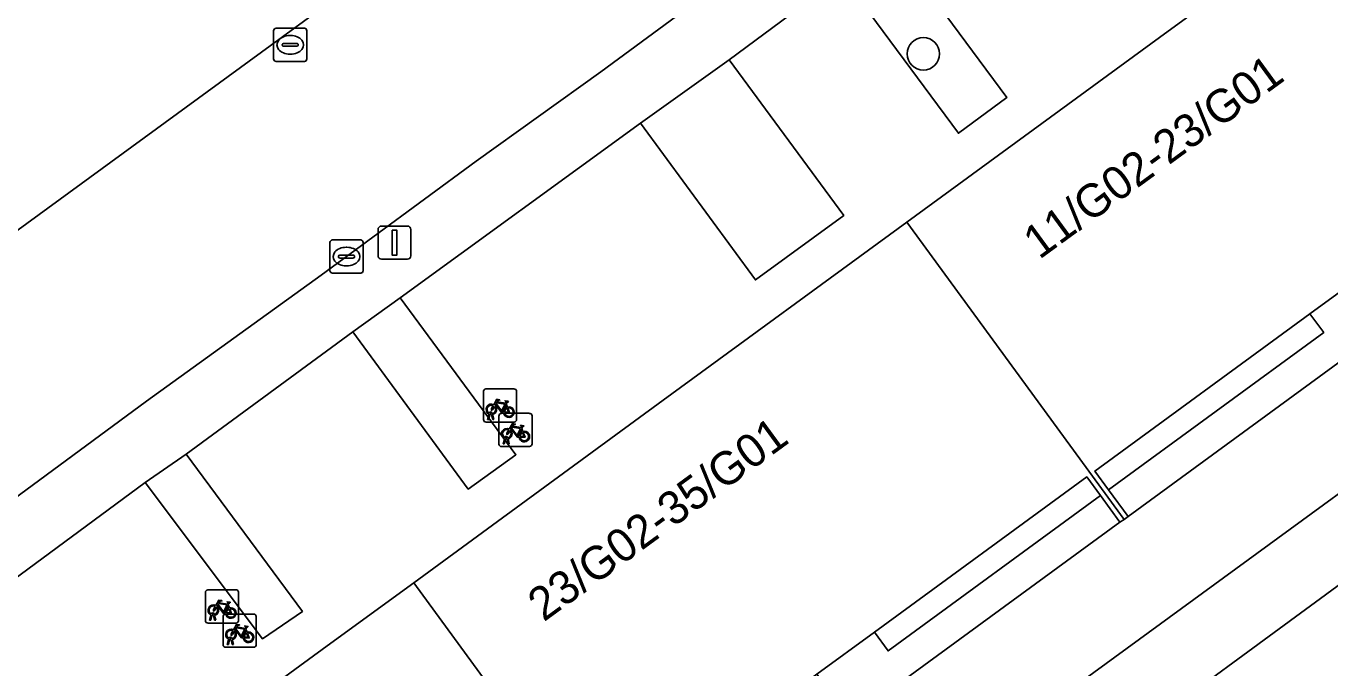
# Model space of a CAD drawing. Extents: x 159039 to 160102, y 381214 to 382524.
# Drawn here: x 159727.98 to 159767.27, y 382177.77 to 382197.11 of the extents above; entities that cross this region are included whole.
import ezdxf

# ---------------------------------------------------------------- set-up
doc = ezdxf.new("R2010")
doc.units = 0
for name, color, linetype in [('IMGEO_Boom', 7, 'Continuous'), ('IMGEO_Fietsenrek', 7, 'Continuous'), ('IMGEO_Groenvoorziening', 7, 'Continuous'), ('IMGEO_Haag', 7, 'Continuous'), ('IMGEO_Kolk', 7, 'Continuous'), ('IMGEO_Lichtmast', 7, 'Continuous'), ('IMGEO_Pand', 7, 'Continuous'), ('IMGEO_Pand_nummerreeks', 7, 'Continuous'), ('IMGEO_Parkeervlak_open', 7, 'Continuous'), ('IMGEO_Rijbaan_lokaal_open', 7, 'Continuous'), ('IMGEO_Voetpad_gesloten', 7, 'Continuous'), ('IMGEO_Voetpad_open', 7, 'Continuous')]:
    doc.layers.add(name, color=color, linetype=linetype)

msp = doc.modelspace()

# ---------------------------------------------------------------- linework, layer by layer
at = {"layer": 'IMGEO_Boom'}
msp.add_circle((159755.016, 382196.271), 0.489, dxfattribs=at)
at = {"layer": 'IMGEO_Fietsenrek'}
for p, q in [((159741.758, 382185.249), (159741.758, 382186.09)), ((159741.758, 382186.09), (159741.758, 382185.249)), ((159741.833, 382186.174), (159742.674, 382186.174)), ((159742.674, 382186.174), (159741.833, 382186.174)), ((159742.758, 382186.099), (159742.758, 382185.258)), ((159742.758, 382185.258), (159742.758, 382186.099)), ((159742.445, 382185.723), (159742.481, 382185.628)), ((159742.683, 382185.174), (159741.842, 382185.174)), ((159741.842, 382185.174), (159742.683, 382185.174)), ((159741.885, 382185.258), (159741.924, 382185.418)), ((159741.919, 382185.258), (159741.885, 382185.258)), ((159741.954, 382185.406), (159741.919, 382185.258)), ((159741.996, 382185.43), (159741.995, 382185.434)), ((159742.037, 382185.258), (159742.003, 382185.4)), ((159742.027, 382185.441), (159742.028, 382185.434)), ((159742.035, 382185.404), (159742.07, 382185.258)), ((159742.07, 382185.258), (159742.037, 382185.258)), ((159742.224, 382184.514), (159742.224, 382185.355)), ((159742.224, 382185.355), (159742.224, 382184.514)), ((159742.299, 382185.439), (159743.14, 382185.439)), ((159743.14, 382185.439), (159742.299, 382185.439)), ((159743.224, 382185.364), (159743.224, 382184.523)), ((159743.224, 382184.523), (159743.224, 382185.364)), ((159742.911, 382184.988), (159742.947, 382184.893)), ((159743.149, 382184.439), (159742.308, 382184.439)), ((159742.308, 382184.439), (159743.149, 382184.439)), ((159742.351, 382184.523), (159742.39, 382184.683)), ((159742.385, 382184.523), (159742.351, 382184.523)), ((159742.42, 382184.671), (159742.385, 382184.523)), ((159742.462, 382184.695), (159742.461, 382184.699)), ((159742.503, 382184.523), (159742.469, 382184.665)), ((159742.493, 382184.706), (159742.494, 382184.699)), ((159742.501, 382184.669), (159742.536, 382184.523)), ((159742.536, 382184.523), (159742.503, 382184.523)), ((159733.454, 382180.121), (159734.295, 382180.121)), ((159734.295, 382180.121), (159733.454, 382180.121)), ((159733.379, 382179.196), (159733.379, 382180.037)), ((159733.379, 382180.037), (159733.379, 382179.196)), ((159734.066, 382179.67), (159734.102, 382179.575)), ((159734.379, 382180.046), (159734.379, 382179.205)), ((159734.379, 382179.205), (159734.379, 382180.046)), ((159733.506, 382179.205), (159733.545, 382179.365)), ((159733.575, 382179.353), (159733.54, 382179.205)), ((159733.617, 382179.377), (159733.616, 382179.381)), ((159733.658, 382179.205), (159733.624, 382179.347)), ((159733.648, 382179.388), (159733.649, 382179.381)), ((159733.656, 382179.351), (159733.691, 382179.205)), ((159733.911, 382178.466), (159733.911, 382179.307)), ((159733.911, 382179.307), (159733.911, 382178.466)), ((159733.986, 382179.391), (159734.827, 382179.391)), ((159734.827, 382179.391), (159733.986, 382179.391)), ((159734.911, 382179.316), (159734.911, 382178.475)), ((159734.911, 382178.475), (159734.911, 382179.316)), ((159734.304, 382179.121), (159733.463, 382179.121)), ((159733.463, 382179.121), (159734.304, 382179.121)), ((159733.54, 382179.205), (159733.506, 382179.205)), ((159733.691, 382179.205), (159733.658, 382179.205)), ((159734.598, 382178.94), (159734.634, 382178.845)), ((159734.038, 382178.475), (159734.077, 382178.635)), ((159734.107, 382178.623), (159734.072, 382178.475)), ((159734.149, 382178.647), (159734.148, 382178.651)), ((159734.19, 382178.475), (159734.156, 382178.617)), ((159734.18, 382178.658), (159734.181, 382178.651)), ((159734.188, 382178.621), (159734.223, 382178.475)), ((159734.836, 382178.391), (159733.995, 382178.391)), ((159733.995, 382178.391), (159734.836, 382178.391)), ((159734.072, 382178.475), (159734.038, 382178.475)), ((159734.223, 382178.475), (159734.19, 382178.475))]:
    msp.add_line(p, q, dxfattribs=at)
for points in [[(159742.092, 382185.648), (159742.04, 382185.558), (159742, 382185.533), (159742.001, 382185.58), (159742.056, 382185.674)], [(159742.071, 382185.7), (159742.166, 382185.864), (159742.252, 382185.85), (159742.254, 382185.841), (159742.198, 382185.83), (159742.171, 382185.785), (159742.427, 382185.744)], [(159742.367, 382185.456), (159742.317, 382185.456), (159742.126, 382185.707), (159742.107, 382185.675)], [(159742.414, 382185.719), (159742.157, 382185.76), (159742.14, 382185.731), (159742.307, 382185.511), (159742.414, 382185.719)], [(159742.462, 382185.621), (159742.432, 382185.698), (159742.323, 382185.48), (159742.366, 382185.48)], [(159742.396, 382185.48), (159742.516, 382185.479), (159742.472, 382185.593)], [(159742.492, 382185.6), (159742.547, 382185.455), (159742.397, 382185.455)], [(159742.427, 382185.744), (159742.452, 382185.793), (159742.446, 382185.797), (159742.423, 382185.801), (159742.411, 382185.808), (159742.41, 382185.811), (159742.412, 382185.816), (159742.507, 382185.801), (159742.509, 382185.791), (159742.499, 382185.778), (159742.487, 382185.772), (159742.473, 382185.778), (159742.445, 382185.723)], [(159742.558, 382184.913), (159742.506, 382184.823), (159742.466, 382184.798), (159742.467, 382184.845), (159742.522, 382184.939)], [(159742.537, 382184.965), (159742.632, 382185.129), (159742.718, 382185.115), (159742.72, 382185.106), (159742.664, 382185.095), (159742.637, 382185.05), (159742.893, 382185.009)], [(159742.833, 382184.721), (159742.783, 382184.721), (159742.592, 382184.972), (159742.573, 382184.94)], [(159742.88, 382184.984), (159742.623, 382185.025), (159742.606, 382184.996), (159742.773, 382184.776), (159742.88, 382184.984)], [(159742.928, 382184.886), (159742.898, 382184.963), (159742.789, 382184.745), (159742.832, 382184.745)], [(159742.862, 382184.745), (159742.982, 382184.744), (159742.938, 382184.858)], [(159742.958, 382184.865), (159743.013, 382184.72), (159742.863, 382184.72)], [(159742.893, 382185.009), (159742.918, 382185.058), (159742.912, 382185.062), (159742.889, 382185.066), (159742.877, 382185.073), (159742.876, 382185.076), (159742.878, 382185.081), (159742.973, 382185.066), (159742.975, 382185.056), (159742.965, 382185.043), (159742.953, 382185.037), (159742.939, 382185.043), (159742.911, 382184.988)], [(159733.692, 382179.647), (159733.787, 382179.811), (159733.873, 382179.797), (159733.875, 382179.788), (159733.819, 382179.777), (159733.792, 382179.732), (159734.048, 382179.691)], [(159734.035, 382179.666), (159733.778, 382179.707), (159733.761, 382179.678), (159733.928, 382179.458), (159734.035, 382179.666)], [(159734.048, 382179.691), (159734.073, 382179.74), (159734.067, 382179.744), (159734.044, 382179.748), (159734.032, 382179.755), (159734.031, 382179.758), (159734.033, 382179.763), (159734.128, 382179.748), (159734.13, 382179.738), (159734.12, 382179.725), (159734.108, 382179.719), (159734.094, 382179.725), (159734.066, 382179.67)], [(159733.713, 382179.595), (159733.661, 382179.505), (159733.621, 382179.48), (159733.622, 382179.527), (159733.677, 382179.621)], [(159733.988, 382179.403), (159733.938, 382179.403), (159733.747, 382179.654), (159733.728, 382179.622)], [(159734.083, 382179.568), (159734.053, 382179.645), (159733.944, 382179.427), (159733.987, 382179.427)], [(159734.017, 382179.427), (159734.137, 382179.426), (159734.093, 382179.54)], [(159734.113, 382179.547), (159734.168, 382179.402), (159734.018, 382179.402)], [(159734.245, 382178.865), (159734.193, 382178.775), (159734.153, 382178.75), (159734.154, 382178.797), (159734.209, 382178.891)], [(159734.224, 382178.917), (159734.319, 382179.081), (159734.405, 382179.067), (159734.407, 382179.058), (159734.351, 382179.047), (159734.324, 382179.002), (159734.58, 382178.961)], [(159734.52, 382178.673), (159734.47, 382178.673), (159734.279, 382178.924), (159734.26, 382178.892)], [(159734.567, 382178.936), (159734.31, 382178.977), (159734.293, 382178.948), (159734.46, 382178.728), (159734.567, 382178.936)], [(159734.615, 382178.838), (159734.585, 382178.915), (159734.476, 382178.697), (159734.519, 382178.697)], [(159734.58, 382178.961), (159734.605, 382179.01), (159734.599, 382179.014), (159734.576, 382179.018), (159734.564, 382179.025), (159734.563, 382179.028), (159734.565, 382179.033), (159734.66, 382179.018), (159734.662, 382179.008), (159734.652, 382178.995), (159734.64, 382178.989), (159734.626, 382178.995), (159734.598, 382178.94)], [(159734.549, 382178.697), (159734.669, 382178.696), (159734.625, 382178.81)], [(159734.645, 382178.817), (159734.7, 382178.672), (159734.55, 382178.672)]]:
    msp.add_lwpolyline(points, dxfattribs=at)
for centre, radius, start, end in [((159741.836, 382186.096), 0.0779, 92.4484, 184.2845), ((159741.836, 382186.096), 0.0779, 92.4484, 184.2845), ((159742.68, 382186.096), 0.0779, 2.4484, 94.2845), ((159742.68, 382186.096), 0.0779, 2.4484, 94.2845), ((159741.998, 382185.559), 0.159, 62.6766, 242.1369), ((159741.998, 382185.559), 0.129, 63.3192, 238.903), ((159741.998, 382185.559), 0.129, 283.6043, 43.4302), ((159741.998, 382185.559), 0.159, 283.5766, 46.6042), ((159742.525, 382185.475), 0.159, 113.3408, 178.3217), ((159742.525, 382185.475), 0.159, 187.0065, 105.7708), ((159742.525, 382185.475), 0.129, 113.923, 177.9556), ((159742.525, 382185.475), 0.129, 188.6715, 104.5883), ((159741.836, 382185.252), 0.0779, 182.4484, 274.2845), ((159741.836, 382185.252), 0.0779, 182.4484, 274.2845), ((159741.978, 382185.43), 0.0499, 12.8025, 158.6934), ((159741.998, 382185.559), 0.159, 253.9967, 271.7867), ((159741.978, 382185.43), 0.0174, 12.8025, 163.4502), ((159741.998, 382185.559), 0.129, 253.415, 269.0204), ((159742.302, 382185.361), 0.0779, 92.4484, 184.2845), ((159742.302, 382185.361), 0.0779, 92.4484, 184.2845), ((159742.68, 382185.252), 0.0779, 272.4484, 4.2845), ((159742.68, 382185.252), 0.0779, 272.4484, 4.2845), ((159743.146, 382185.361), 0.0779, 2.4484, 94.2845), ((159743.146, 382185.361), 0.0779, 2.4484, 94.2845), ((159742.464, 382184.824), 0.159, 62.6766, 242.1369), ((159742.464, 382184.824), 0.129, 63.3192, 238.903), ((159742.464, 382184.824), 0.129, 283.6043, 43.4302), ((159742.464, 382184.824), 0.159, 283.5766, 46.6042), ((159742.991, 382184.74), 0.159, 113.3408, 178.3217), ((159742.991, 382184.74), 0.159, 187.0065, 105.7708), ((159742.991, 382184.74), 0.129, 113.923, 177.9556), ((159742.991, 382184.74), 0.129, 188.6715, 104.5883), ((159742.302, 382184.517), 0.0779, 182.4484, 274.2845), ((159742.302, 382184.517), 0.0779, 182.4484, 274.2845), ((159742.444, 382184.695), 0.0499, 12.8025, 158.6934), ((159742.464, 382184.824), 0.159, 253.9967, 271.7867), ((159742.444, 382184.695), 0.0174, 12.8025, 163.4502), ((159742.464, 382184.824), 0.129, 253.415, 269.0204), ((159743.146, 382184.517), 0.0779, 272.4484, 4.2845), ((159743.146, 382184.517), 0.0779, 272.4484, 4.2845), ((159733.457, 382180.043), 0.0779, 92.4484, 184.2845), ((159733.457, 382180.043), 0.0779, 92.4484, 184.2845), ((159734.301, 382180.043), 0.0779, 2.4484, 94.2845), ((159734.301, 382180.043), 0.0779, 2.4484, 94.2845), ((159733.619, 382179.506), 0.159, 62.6766, 242.1369), ((159733.619, 382179.506), 0.129, 63.3192, 238.903), ((159733.599, 382179.377), 0.0499, 12.8025, 158.6934), ((159733.619, 382179.506), 0.159, 253.9967, 271.7867), ((159733.599, 382179.377), 0.0174, 12.8025, 163.4502), ((159733.619, 382179.506), 0.129, 253.415, 269.0204), ((159733.619, 382179.506), 0.129, 283.6043, 43.4302), ((159733.619, 382179.506), 0.159, 283.5766, 46.6042), ((159733.989, 382179.313), 0.0779, 92.4484, 184.2845), ((159733.989, 382179.313), 0.0779, 92.4484, 184.2845), ((159734.146, 382179.422), 0.159, 113.3408, 178.3217), ((159734.146, 382179.422), 0.159, 187.0065, 105.7708), ((159734.146, 382179.422), 0.129, 113.923, 177.9556), ((159734.146, 382179.422), 0.129, 188.6715, 104.5883), ((159734.833, 382179.313), 0.0779, 2.4484, 94.2845), ((159734.833, 382179.313), 0.0779, 2.4484, 94.2845), ((159733.457, 382179.199), 0.0779, 182.4484, 274.2845), ((159733.457, 382179.199), 0.0779, 182.4484, 274.2845), ((159734.151, 382178.776), 0.159, 62.6766, 242.1369), ((159734.151, 382178.776), 0.129, 63.3192, 238.903), ((159734.151, 382178.776), 0.159, 283.5766, 46.6042), ((159734.301, 382179.199), 0.0779, 272.4484, 4.2845), ((159734.301, 382179.199), 0.0779, 272.4484, 4.2845), ((159734.131, 382178.647), 0.0499, 12.8025, 158.6934), ((159734.151, 382178.776), 0.159, 253.9967, 271.7867), ((159734.131, 382178.647), 0.0174, 12.8025, 163.4502), ((159734.151, 382178.776), 0.129, 253.415, 269.0204), ((159734.151, 382178.776), 0.129, 283.6043, 43.4302), ((159734.678, 382178.692), 0.159, 113.3408, 178.3217), ((159734.678, 382178.692), 0.159, 187.0065, 105.7708), ((159734.678, 382178.692), 0.129, 113.923, 177.9556), ((159734.678, 382178.692), 0.129, 188.6715, 104.5883), ((159733.989, 382178.469), 0.0779, 182.4484, 274.2845), ((159733.989, 382178.469), 0.0779, 182.4484, 274.2845), ((159734.833, 382178.469), 0.0779, 272.4484, 4.2845), ((159734.833, 382178.469), 0.0779, 272.4484, 4.2845)]:
    msp.add_arc(centre, radius, start, end, dxfattribs=at)
at = {"layer": 'IMGEO_Groenvoorziening'}
for points in [[(159754.024, 382199.697), (159752.564, 382198.618), (159756.07, 382193.876), (159757.53, 382194.954)], [(159749.163, 382196.09), (159746.489, 382194.183), (159749.955, 382189.461), (159752.615, 382191.401)], [(159767.079, 382187.876), (159760.596, 382183.133), (159761.183, 382182.332), (159775.801, 382193.018), (159775.213, 382193.822), (159768.811, 382189.142), (159768.399, 382189.704), (159766.667, 382188.438)], [(159777.087, 382185.115), (159777.316, 382185.326), (159778.439, 382186.099), (159780.848, 382187.885), (159778.531, 382191.051), (159756.241, 382174.775), (159757.58, 382172.96), (159770.61, 382182.524), (159771.671, 382181.11), (159772.621, 382181.851), (159775.989, 382184.324)], [(159739.244, 382188.92), (159737.82, 382187.895), (159741.299, 382183.155), (159742.736, 382184.192)], [(159766.667, 382188.438), (159760.183, 382183.698), (159760.596, 382183.133), (159767.079, 382187.876)], [(159732.795, 382184.208), (159731.569, 382183.353), (159735.098, 382178.648), (159736.302, 382179.472)], [(159760.353, 382182.96), (159759.941, 382183.522), (159753.539, 382178.842), (159753.951, 382178.28)], [(159753.951, 382178.28), (159753.539, 382178.842), (159751.807, 382177.576), (159752.219, 382177.014), (159745.736, 382172.271), (159746.323, 382171.47), (159760.941, 382182.156), (159760.353, 382182.96)], [(159781.278, 382168.804), (159780.473, 382168.206), (159779.038, 382170.112), (159779.601, 382170.535), (159771.671, 382181.11), (159770.61, 382182.524), (159757.58, 382172.96), (159756.241, 382174.775), (159754.9, 382173.799), (159756.262, 382172.006), (159742.163, 382161.644), (159740.798, 382163.539), (159739.666, 382162.715), (159741.001, 382160.866), (159734.213, 382155.711), (159732.784, 382157.708), (159728.816, 382154.821), (159746.781, 382130.304), (159748.753, 382130.014), (159755.465, 382134.892), (159755.99, 382134.191), (159757.13, 382135.021), (159789.105, 382158.307)]]:
    msp.add_lwpolyline(points, close=True, dxfattribs=at)
at = {"layer": 'IMGEO_Haag'}
msp.add_lwpolyline([(159780.848, 382187.885), (159778.531, 382191.051), (159756.241, 382174.775), (159757.58, 382172.96), (159770.61, 382182.524), (159771.671, 382181.11), (159772.621, 382181.851), (159775.989, 382184.324), (159777.087, 382185.115), (159777.316, 382185.326), (159778.439, 382186.099)], close=True, dxfattribs=at)
at = {"layer": 'IMGEO_Kolk'}
for p, q in [((159735.436, 382196.115), (159735.436, 382196.967)), ((159735.511, 382197.041), (159736.363, 382197.041)), ((159736.437, 382196.967), (159736.437, 382196.115)), ((159735.738, 382196.584), (159736.136, 382196.584)), ((159735.924, 382196.821), (159735.949, 382196.821)), ((159735.695, 382196.535), (159735.695, 382196.547)), ((159736.133, 382196.498), (159735.735, 382196.498)), ((159735.947, 382196.261), (159735.922, 382196.261)), ((159736.179, 382196.547), (159736.179, 382196.535)), ((159736.363, 382196.041), (159735.511, 382196.041)), ((159737.132, 382189.736), (159737.132, 382190.588)), ((159737.207, 382190.662), (159738.059, 382190.662)), ((159737.62, 382190.442), (159737.645, 382190.442)), ((159738.133, 382190.588), (159738.133, 382189.736)), ((159737.391, 382190.156), (159737.391, 382190.168)), ((159737.829, 382190.119), (159737.431, 382190.119)), ((159737.434, 382190.205), (159737.832, 382190.205)), ((159737.875, 382190.168), (159737.875, 382190.156)), ((159738.059, 382189.662), (159737.207, 382189.662)), ((159737.643, 382189.882), (159737.618, 382189.882))]:
    msp.add_line(p, q, dxfattribs=at)
for points in [[(159735.436, 382196.115), (159735.436, 382196.967)], [(159735.511, 382197.041), (159736.363, 382197.041)], [(159736.437, 382196.967), (159736.437, 382196.115)], [(159736.363, 382196.041), (159735.511, 382196.041)], [(159737.132, 382189.736), (159737.132, 382190.588)], [(159737.207, 382190.662), (159738.059, 382190.662)], [(159738.133, 382190.588), (159738.133, 382189.736)], [(159738.059, 382189.662), (159737.207, 382189.662)]]:
    msp.add_lwpolyline(points, dxfattribs=at)
for centre, radius, start, end in [((159735.513, 382196.965), 0.0765, 91.552, 178.448), ((159735.513, 382196.965), 0.0765, 91.552, 178.448), ((159736.361, 382196.965), 0.0765, 1.552, 88.448), ((159736.361, 382196.965), 0.0765, 1.552, 88.448), ((159735.735, 382196.544), 0.0403, 85.8775, 175.7526), ((159736.14, 382196.546), 0.0386, 1.7309, 96.639), ((159735.732, 382196.534), 0.0366, 178.938, 274.7102), ((159736.136, 382196.541), 0.043, 264.8664, 352.4533), ((159735.513, 382196.117), 0.0765, 181.552, 268.448), ((159735.513, 382196.117), 0.0765, 181.552, 268.448), ((159736.361, 382196.117), 0.0765, 271.552, 358.448), ((159736.361, 382196.117), 0.0765, 271.552, 358.448), ((159737.209, 382190.586), 0.0765, 91.552, 178.448), ((159737.209, 382190.586), 0.0765, 91.552, 178.448), ((159738.057, 382190.586), 0.0765, 1.552, 88.448), ((159738.057, 382190.586), 0.0765, 1.552, 88.448), ((159737.431, 382190.165), 0.0403, 85.8775, 175.7526), ((159737.428, 382190.155), 0.0366, 178.938, 274.7102), ((159737.832, 382190.162), 0.043, 264.8664, 352.4533), ((159737.836, 382190.167), 0.0386, 1.7309, 96.639), ((159737.209, 382189.738), 0.0765, 181.552, 268.448), ((159737.209, 382189.738), 0.0765, 181.552, 268.448), ((159738.057, 382189.738), 0.0765, 271.552, 358.448), ((159738.057, 382189.738), 0.0765, 271.552, 358.448)]:
    msp.add_arc(centre, radius, start, end, dxfattribs=at)
for centre, major_axis, ratio, start_param, end_param in [((159735.923, 382196.541), (-0.387, 0.002), 0.722429, 4.712389, 7.853982), ((159735.948, 382196.541), (-0.39, 0.002), 0.717154, 1.570796, 4.712389), ((159737.619, 382190.162), (-0.387, 0.002), 0.722429, 4.712389, 7.853982), ((159737.644, 382190.162), (-0.39, 0.002), 0.717154, 1.570796, 4.712389)]:
    msp.add_ellipse(centre, major_axis=major_axis, ratio=ratio, start_param=start_param, end_param=end_param, dxfattribs=at)
at = {"layer": 'IMGEO_Lichtmast'}
for p, q in [((159738.683, 382191.082), (159739.473, 382191.082)), ((159739.473, 382191.082), (159738.683, 382191.082)), ((159738.583, 382190.182), (159738.583, 382190.982)), ((159738.583, 382190.982), (159738.583, 382190.182)), ((159739.573, 382190.982), (159739.573, 382190.182)), ((159739.573, 382190.182), (159739.573, 382190.982)), ((159739.473, 382190.082), (159738.683, 382190.082)), ((159738.683, 382190.082), (159739.473, 382190.082))]:
    msp.add_line(p, q, dxfattribs=at)
msp.add_lwpolyline([(159739.003, 382190.957), (159739.153, 382190.957), (159739.153, 382190.207), (159739.003, 382190.207), (159739.003, 382190.957)], dxfattribs=at)
for centre, start, end in [((159738.683, 382190.982), 90, 180), ((159738.683, 382190.982), 90, 180), ((159739.473, 382190.982), 0, 90), ((159739.473, 382190.982), 360, 90), ((159738.683, 382190.182), 180, 270), ((159738.683, 382190.182), 180, 270), ((159739.473, 382190.182), 270, 0), ((159739.473, 382190.182), 270, 0)]:
    msp.add_arc(centre, 0.1, start, end, dxfattribs=at)
at = {"layer": 'IMGEO_Pand'}
for points in [[(159754.516, 382191.199), (159761.062, 382182.244), (159761.183, 382182.332), (159760.596, 382183.133), (159760.183, 382183.698), (159766.667, 382188.438), (159768.399, 382189.704), (159774.801, 382194.384), (159775.213, 382193.822), (159775.801, 382193.018), (159775.922, 382193.106), (159769.376, 382202.061), (159767.039, 382200.353), (159762.127, 382196.763)], [(159739.656, 382180.337), (159746.202, 382171.382), (159746.323, 382171.47), (159745.736, 382172.271), (159745.323, 382172.836), (159751.807, 382177.576), (159753.539, 382178.842), (159759.941, 382183.522), (159760.353, 382182.96), (159760.941, 382182.156), (159761.062, 382182.244), (159754.516, 382191.199), (159747.171, 382185.831), (159742.027, 382182.07)], [(159739.656, 382180.337), (159737.053, 382178.434), (159732.181, 382174.873), (159728.456, 382172.15), (159724.795, 382169.474), (159724.672, 382169.384), (159727.51, 382165.502), (159731.223, 382160.423), (159731.466, 382160.601), (159730.876, 382161.409), (159730.463, 382161.974), (159736.936, 382166.706), (159738.665, 382167.97), (159745.081, 382172.66), (159745.493, 382172.098), (159746.081, 382171.294), (159746.202, 382171.382)]]:
    msp.add_lwpolyline(points, close=True, dxfattribs=at)
at = {"layer": 'IMGEO_Parkeervlak_open'}
msp.add_lwpolyline([(159743.404, 382202.414), (159740.214, 382206.781), (159720.561, 382192.502), (159723.819, 382188.12)], close=True, dxfattribs=at)
at = {"layer": 'IMGEO_Rijbaan_lokaal_open'}
for points in [[(159795.203, 382239.311), (159788.224, 382234.347), (159783.214, 382230.72), (159778.111, 382227.061), (159773.594, 382223.827), (159773.408, 382223.694), (159772.689, 382223.066), (159770.477, 382221.494), (159770.15, 382221.944), (159762.398, 382216.234), (159761.167, 382215.366), (159753.406, 382209.683), (159751.811, 382208.518), (159750.73, 382207.73), (159744.798, 382203.417), (159743.404, 382202.414), (159723.819, 382188.12), (159722.278, 382187.015), (159716.321, 382182.648), (159716.58, 382182.305), (159715.477, 382181.467), (159713.28, 382179.8)], [(159716.689, 382174.981), (159723.043, 382179.606), (159726.96, 382182.387), (159731.602, 382185.81), (159736.868, 382189.601), (159741.543, 382193.032), (159745.295, 382195.725), (159752.818, 382201.275), (159756.588, 382203.968), (159761.35, 382207.5), (159766.514, 382211.22), (159771.195, 382214.676)]]:
    msp.add_lwpolyline(points, dxfattribs=at)
at = {"layer": 'IMGEO_Voetpad_gesloten'}
for points in [[(159775.801, 382193.018), (159761.183, 382182.332), (159761.062, 382182.244), (159760.941, 382182.156), (159746.323, 382171.47), (159746.202, 382171.382), (159746.081, 382171.294), (159731.466, 382160.601), (159731.223, 382160.423), (159726.977, 382157.33)], [(159728.816, 382154.821), (159732.784, 382157.708), (159739.666, 382162.715), (159740.798, 382163.539), (159754.9, 382173.799), (159756.241, 382174.775), (159778.531, 382191.051)]]:
    msp.add_lwpolyline(points, dxfattribs=at)
at = {"layer": 'IMGEO_Voetpad_open'}
for points in [[(159799.157, 382234.955), (159774.934, 382217.373), (159771.195, 382214.676), (159766.514, 382211.22), (159761.35, 382207.5), (159756.588, 382203.968), (159752.818, 382201.275), (159745.295, 382195.725), (159741.543, 382193.032), (159736.868, 382189.601), (159731.602, 382185.81), (159726.96, 382182.387), (159723.043, 382179.606), (159716.689, 382174.981)], [(159715.335, 382173.222), (159718.183, 382169.333), (159719.292, 382174.431), (159720.462, 382175.258), (159722.761, 382176.94), (159724.252, 382177.961), (159731.569, 382183.353), (159732.795, 382184.208), (159737.82, 382187.895), (159739.244, 382188.92), (159746.489, 382194.183), (159749.163, 382196.09), (159752.564, 382198.618), (159754.024, 382199.697), (159761.117, 382204.862), (159762.549, 382205.924), (159767.456, 382209.494), (159768.888, 382210.56), (159776.094, 382215.789), (159780.102, 382218.739), (159781.402, 382216.962), (159782.271, 382217.605)], [(159724.795, 382169.474), (159728.456, 382172.15), (159732.181, 382174.873), (159737.053, 382178.434), (159739.656, 382180.337), (159742.027, 382182.07), (159747.171, 382185.831), (159754.516, 382191.199), (159762.127, 382196.763), (159767.039, 382200.353)], [(159754.024, 382199.697), (159757.53, 382194.954), (159756.07, 382193.876), (159752.564, 382198.618), (159749.163, 382196.09), (159752.615, 382191.401), (159749.955, 382189.461), (159746.489, 382194.183), (159739.244, 382188.92), (159742.736, 382184.192), (159741.299, 382183.155), (159737.82, 382187.895), (159732.795, 382184.208), (159736.302, 382179.472), (159735.098, 382178.648), (159731.569, 382183.353), (159724.252, 382177.961)]]:
    msp.add_lwpolyline(points, dxfattribs=at)

# ---------------------------------------------------------------- texts
at = {"layer": 'IMGEO_Pand_nummerreeks'}
for s, rotation, p in [('11/G02-23/G01', 36.1645, (159758.509, 382190.056)), ('23/G02-35/G01', 36.1676, (159743.576, 382179.139))]:
    msp.add_text(s, height=1, rotation=rotation, dxfattribs=at).set_placement(p)

doc.saveas('drawing.dxf')
